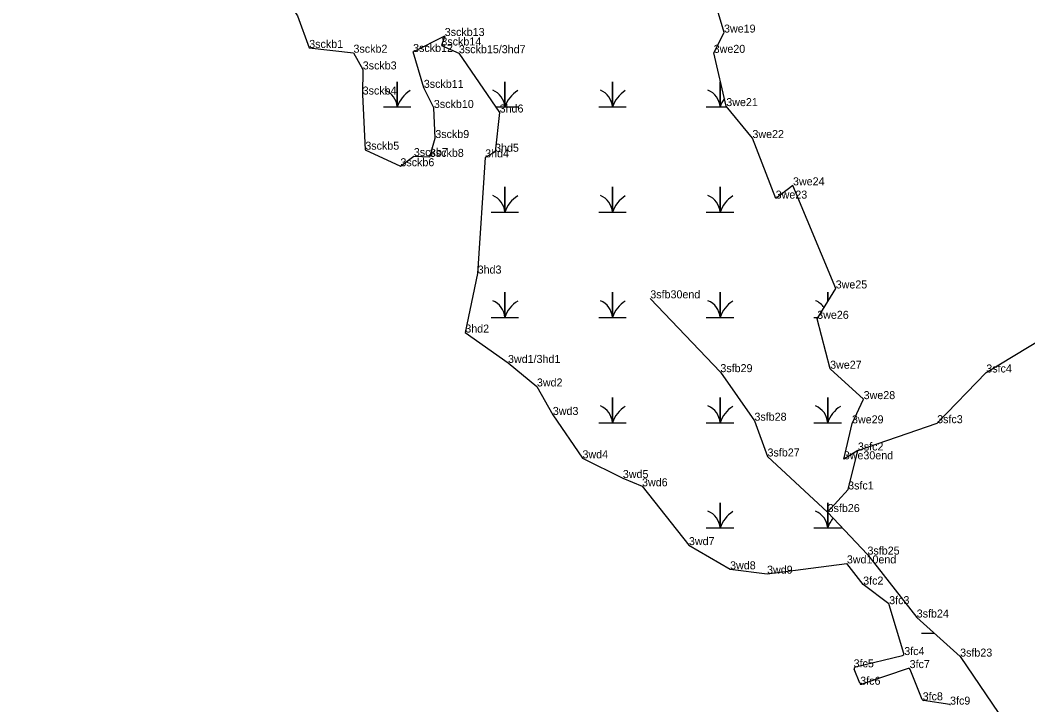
# Model space of a CAD drawing. Extents: x 2072529 to 2268796, y 436423 to 470406.
# Drawn here: x 2095869 to 2096499, y 459210 to 459638 of the extents above; entities that cross this region are included whole.
import ezdxf

# ---------------------------------------------------------------- set-up
doc = ezdxf.new("R2010")
doc.units = 0
for name, color, linetype in [('Exist Environmental Wetland Boundary', 7, 'Continuous'), ('Exist Environmental Wetland Boundary Cogo Comment', 7, 'Continuous'), ('Exist Hydro Jurisdictional Stream or Body of Water NEU Mitigable', 7, 'Continuous'), ('Exist Hydro Jurisdictional Stream or Body of Water NEU Mitigable Cogo Comment', 7, 'Continuous'), ('Exist Hydro Swamp or Marsh', 7, 'Continuous'), ('Old_Level_20', 7, 'Continuous')]:
    doc.layers.add(name, color=color, linetype=linetype)

msp = doc.modelspace()

# ---------------------------------------------------------------- linework, layer by layer
at = {"layer": 'Exist Environmental Wetland Boundary'}
for p, q in [((2096420.98, 459242.44), (2096411.95, 459272.94)), ((2096390.74, 459234.02), (2096420.26, 459241.18)), ((2096423.74, 459232.99), (2096394.69, 459223.19)), ((2096393.43, 459223.78), (2096390.04, 459232.69)), ((2096432.57, 459213.66), (2096424.98, 459232.42)), ((2096449.68, 459210.48), (2096433.34, 459213.05))]:
    msp.add_line(p, q, dxfattribs=at)
for points in [[(2095876.91, 460225.42), (2095887.83, 460200.72), (2095868.78, 460156.45), (2095892.44, 460129.79), (2095891.27, 460089.76), (2095893.86, 460050.6), (2095888.69, 460032.58), (2095884.68, 460001.36), (2095893.18, 459970.3), (2095921.11, 459950.7), (2095941.09, 459932.07), (2095941.68, 459902.47), (2095941.92, 459871.57), (2095941.11, 459839.07), (2095929.69, 459792.52), (2095943.83, 459761.48), (2095961.76, 459766.64), (2095972.77, 459748.48), (2095968.77, 459729.1), (2095989.48, 459692.95), (2096025.31, 459666.02), (2096042.14, 459641.16), (2096049.42, 459621.02)], [(2096392.3, 459369.35), (2096383.48, 459363.83), (2096388.63, 459386.3), (2096395.91, 459401.45), (2096374.96, 459420.46), (2096366.89, 459451.66), (2096378.44, 459470.66), (2096351.75, 459535.11), (2096340.93, 459526.83), (2096326.39, 459564.68), (2096310.06, 459584.65), (2096302.19, 459617.96), (2096308.65, 459630.63), (2096300.8, 459657.32)], [(2096049.42, 459621.02), (2096077.09, 459618.04), (2096082.87, 459607.58), (2096082.81, 459591.88), (2096084.48, 459557.4), (2096106.42, 459547.06), (2096114.82, 459553.4), (2096124.81, 459552.92), (2096128.21, 459564.68), (2096127.33, 459583.5), (2096121.02, 459596.07), (2096114.34, 459618.51), (2096134.11, 459628.5), (2096132.01, 459622.55), (2096142.98, 459617.73)], [(2096142.98, 459617.73), (2096168.42, 459580.64), (2096165.55, 459556.11), (2096159.38, 459552.6), (2096154.69, 459479.96), (2096146.97, 459443.06), (2096173.65, 459424.08), (2096191.72, 459409.37), (2096201.66, 459391.57), (2096220.2, 459364.46), (2096245.42, 459352.12), (2096257.41, 459346.96), (2096286.72, 459310.18), (2096312.45, 459295.06), (2096335.54, 459292.31), (2096385.42, 459298.75)], [(2096411.59, 459273.46), (2096395.6, 459285.5), (2096385.42, 459298.75)]]:
    msp.add_lwpolyline(points, dxfattribs=at)
for centre, start, end in [((2096410.99, 459272.66), 16.4959, 53.02309), ((2096420.02, 459242.15), 283.64534, 16.4959), ((2096390.97, 459233.04), 103.64534, 200.85183), ((2096424.06, 459232.05), 22.01669, 108.65471), ((2096394.37, 459224.13), 200.85183, 288.65471), ((2096433.5, 459214.03), 202.01669, 261.07342), ((2096449.52, 459209.49), 54.78983, 81.07342)]:
    msp.add_arc(centre, 1, start, end, dxfattribs=at)
at = {"layer": 'Exist Hydro Jurisdictional Stream or Body of Water NEU Mitigable'}
for points in [[(2096373.39, 459330.85), (2096386.22, 459344.97), (2096392.3, 459369.35), (2096441.83, 459386.41), (2096472.54, 459418.12), (2096516.28, 459444.54), (2096548.38, 459472.2), (2096584.43, 459496.53), (2096616.85, 459529.36), (2096688.57, 459583.24), (2096727.93, 459612.17)], [(2096262.57, 459464.47), (2096306.37, 459418.32), (2096327.65, 459387.96), (2096335.84, 459365.6), (2096373.39, 459330.85), (2096398.31, 459304.26), (2096429.08, 459264.91), (2096456.19, 459240.49), (2096480.46, 459204.95)]]:
    msp.add_lwpolyline(points, dxfattribs=at)
at = {"layer": 'Exist Hydro Swamp or Marsh'}
for points in [[(2096095.82, 459584.11), (2096104.42, 459584.11), (2096104.42, 459599.89), (2096104.42, 459584.11), (2096113.02, 459584.11)], [(2096166.05, 459584.11), (2096171.67, 459584.11), (2096171.67, 459599.89), (2096171.67, 459584.11), (2096180.27, 459584.11)], [(2096230.32, 459584.11), (2096238.92, 459584.11), (2096238.92, 459599.89), (2096238.92, 459584.11), (2096247.52, 459584.11)], [(2096297.57, 459584.11), (2096306.17, 459584.11), (2096306.17, 459599.89), (2096306.17, 459584.11), (2096310.5, 459584.11)], [(2096163.07, 459518.31), (2096171.67, 459518.31), (2096171.67, 459534.09), (2096171.67, 459518.31), (2096180.27, 459518.31)], [(2096230.32, 459518.31), (2096238.92, 459518.31), (2096238.92, 459534.09), (2096238.92, 459518.31), (2096247.52, 459518.31)], [(2096297.57, 459518.31), (2096306.17, 459518.31), (2096306.17, 459534.09), (2096306.17, 459518.31), (2096314.77, 459518.31)], [(2096163.07, 459452.51), (2096171.67, 459452.51), (2096171.67, 459468.29), (2096171.67, 459452.51), (2096180.27, 459452.51)], [(2096230.32, 459452.51), (2096238.92, 459452.51), (2096238.92, 459468.29), (2096238.92, 459452.51), (2096247.52, 459452.51)], [(2096297.57, 459452.51), (2096306.17, 459452.51), (2096306.17, 459468.29), (2096306.17, 459452.51), (2096314.77, 459452.51)], [(2096373.42, 459462.41), (2096373.42, 459468.29), (2096373.42, 459462.41)], [(2096364.82, 459452.51), (2096367.4, 459452.51)], [(2096230.32, 459386.71), (2096238.92, 459386.71), (2096238.92, 459402.49), (2096238.92, 459386.71), (2096247.52, 459386.71)], [(2096297.57, 459386.71), (2096306.17, 459386.71), (2096306.17, 459402.49), (2096306.17, 459386.71), (2096314.77, 459386.71)], [(2096364.82, 459386.71), (2096373.42, 459386.71), (2096373.42, 459402.49), (2096373.42, 459386.71), (2096382.02, 459386.71)], [(2096297.57, 459320.91), (2096306.17, 459320.91), (2096306.17, 459336.69), (2096306.17, 459320.91), (2096314.77, 459320.91)], [(2096373.42, 459330.88), (2096373.42, 459336.69), (2096373.42, 459330.88)], [(2096364.82, 459320.91), (2096373.42, 459320.91), (2096373.42, 459330.81)], [(2096373.42, 459330.81), (2096373.42, 459320.91), (2096382.02, 459320.91)], [(2096432.07, 459255.11), (2096439.96, 459255.11)]]:
    msp.add_lwpolyline(points, dxfattribs=at)
for centre, radius, start, end in [((2096092.16, 459583.22), 12.3, 4.14034, 67.53497), ((2096122.66, 459578.05), 19.22, 122.12745, 161.62219), ((2096159.41, 459583.22), 12.3, 4.14034, 67.53497), ((2096189.91, 459578.05), 19.22, 122.12745, 161.62219), ((2096226.66, 459583.22), 12.3, 4.14034, 67.53497), ((2096257.16, 459578.05), 19.22, 122.12745, 161.62219), ((2096293.91, 459583.22), 12.3, 4.14034, 67.53497), ((2096324.41, 459578.05), 19.22, 143.67788, 161.62219), ((2096159.41, 459517.42), 12.3, 4.14034, 67.53497), ((2096226.66, 459517.42), 12.3, 4.14034, 67.53497), ((2096293.91, 459517.42), 12.3, 4.14034, 67.53497), ((2096189.91, 459512.25), 19.22, 122.12745, 161.62219), ((2096257.16, 459512.25), 19.22, 122.12745, 161.62219), ((2096324.41, 459512.25), 19.22, 122.12745, 161.62219), ((2096159.41, 459451.62), 12.3, 4.14034, 67.53497), ((2096189.91, 459446.45), 19.22, 122.12745, 161.62219), ((2096226.66, 459451.62), 12.3, 4.14034, 67.53497), ((2096257.16, 459446.45), 19.22, 122.12745, 161.62219), ((2096293.91, 459451.62), 12.3, 4.14034, 67.53497), ((2096324.41, 459446.45), 19.22, 122.12745, 161.62219), ((2096361.16, 459451.62), 12.3, 35.33539, 67.53497), ((2096226.66, 459385.82), 12.3, 4.14034, 67.53497), ((2096257.16, 459380.65), 19.22, 122.12745, 161.62219), ((2096293.91, 459385.82), 12.3, 4.14034, 67.53497), ((2096324.41, 459380.65), 19.22, 122.12745, 161.62219), ((2096361.16, 459385.82), 12.3, 4.14034, 67.53497), ((2096391.66, 459380.65), 19.22, 122.12745, 161.62219), ((2096293.91, 459320.02), 12.3, 4.14034, 67.53497), ((2096324.41, 459314.85), 19.22, 122.12745, 161.62219), ((2096361.16, 459320.02), 12.3, 4.14034, 67.53497), ((2096391.66, 459314.85), 19.22, 140.3032, 161.62219)]:
    msp.add_arc(centre, radius, start, end, dxfattribs=at)
at = {"layer": 'Old_Level_20'}
for p, q in [((2096308.65, 459630.63), (2096308.65, 459630.63)), ((2096134.11, 459628.5), (2096134.11, 459628.5)), ((2096049.42, 459621.02), (2096049.42, 459621.02)), ((2096077.09, 459618.04), (2096077.09, 459618.04)), ((2096114.34, 459618.51), (2096114.34, 459618.51)), ((2096132.01, 459622.55), (2096132.01, 459622.55)), ((2096142.98, 459617.73), (2096142.98, 459617.73)), ((2096302.19, 459617.96), (2096302.19, 459617.96)), ((2096082.87, 459607.58), (2096082.87, 459607.58)), ((2096082.81, 459591.88), (2096082.81, 459591.88)), ((2096121.02, 459596.07), (2096121.02, 459596.07)), ((2096127.33, 459583.5), (2096127.33, 459583.5)), ((2096168.42, 459580.64), (2096168.42, 459580.64)), ((2096310.06, 459584.65), (2096310.06, 459584.65)), ((2096128.21, 459564.68), (2096128.21, 459564.68)), ((2096326.39, 459564.68), (2096326.39, 459564.68)), ((2096084.48, 459557.4), (2096084.48, 459557.4)), ((2096165.55, 459556.11), (2096165.55, 459556.11)), ((2096114.82, 459553.4), (2096114.82, 459553.4)), ((2096124.81, 459552.92), (2096124.81, 459552.92)), ((2096159.38, 459552.6), (2096159.38, 459552.6)), ((2096106.42, 459547.06), (2096106.42, 459547.06)), ((2096351.75, 459535.11), (2096351.75, 459535.11)), ((2096340.93, 459526.83), (2096340.93, 459526.83)), ((2096154.69, 459479.96), (2096154.69, 459479.96)), ((2096378.44, 459470.66), (2096378.44, 459470.66)), ((2096262.57, 459464.47), (2096262.57, 459464.47)), ((2096366.89, 459451.66), (2096366.89, 459451.66)), ((2096146.97, 459443.06), (2096146.97, 459443.06)), ((2096173.65, 459424.08), (2096173.65, 459424.08)), ((2096306.37, 459418.32), (2096306.37, 459418.32)), ((2096374.96, 459420.46), (2096374.96, 459420.46)), ((2096472.54, 459418.12), (2096472.54, 459418.12)), ((2096191.72, 459409.37), (2096191.72, 459409.37)), ((2096395.91, 459401.45), (2096395.91, 459401.45)), ((2096201.66, 459391.57), (2096201.66, 459391.57)), ((2096327.65, 459387.96), (2096327.65, 459387.96)), ((2096388.63, 459386.3), (2096388.63, 459386.3)), ((2096441.83, 459386.41), (2096441.83, 459386.41)), ((2096335.84, 459365.6), (2096335.84, 459365.6)), ((2096392.3, 459369.35), (2096392.3, 459369.35)), ((2096220.2, 459364.46), (2096220.2, 459364.46)), ((2096383.48, 459363.83), (2096383.48, 459363.83)), ((2096245.42, 459352.12), (2096245.42, 459352.12)), ((2096257.41, 459346.96), (2096257.41, 459346.96)), ((2096386.22, 459344.97), (2096386.22, 459344.97)), ((2096373.39, 459330.85), (2096373.39, 459330.85)), ((2096286.72, 459310.18), (2096286.72, 459310.18)), ((2096398.31, 459304.26), (2096398.31, 459304.26)), ((2096385.42, 459298.75), (2096385.42, 459298.75)), ((2096312.45, 459295.06), (2096312.45, 459295.06)), ((2096335.54, 459292.31), (2096335.54, 459292.31)), ((2096395.6, 459285.5), (2096395.6, 459285.5)), ((2096411.85, 459273.26), (2096411.85, 459273.26)), ((2096429.08, 459264.91), (2096429.08, 459264.91)), ((2096421.28, 459241.43), (2096421.28, 459241.43)), ((2096456.19, 459240.49), (2096456.19, 459240.49)), ((2096389.63, 459233.75), (2096389.63, 459233.75)), ((2096424.63, 459233.29), (2096424.63, 459233.29)), ((2096393.77, 459222.88), (2096393.77, 459222.88)), ((2096432.78, 459213.14), (2096432.78, 459213.14)), ((2096449.91, 459210.45), (2096449.91, 459210.45))]:
    msp.add_line(p, q, dxfattribs=at)

# ---------------------------------------------------------------- texts
at = {"layer": 'Exist Environmental Wetland Boundary Cogo Comment'}
for s, p in [('3sckb13', (2096134.11, 459628.5)), ('3we19', (2096308.65, 459630.63)), ('3sckb1', (2096049.42, 459621.02)), ('3sckb2', (2096077.09, 459618.04)), ('3sckb12', (2096114.34, 459618.51)), ('3sckb14', (2096132.01, 459622.55)), ('3sckb15/3hd7', (2096142.98, 459617.73)), ('3we20', (2096302.19, 459617.96)), ('3sckb3', (2096082.87, 459607.58)), ('3sckb11', (2096121.02, 459596.07)), ('3sckb4', (2096082.81, 459591.88)), ('3sckb10', (2096127.33, 459583.5)), ('3hd6', (2096168.42, 459580.64)), ('3we21', (2096310.06, 459584.65)), ('3sckb9', (2096128.21, 459564.68)), ('3we22', (2096326.39, 459564.68)), ('3sckb5', (2096084.48, 459557.4)), ('3hd5', (2096165.55, 459556.11)), ('3sckb7', (2096114.82, 459553.4)), ('3sckb8', (2096124.81, 459552.92)), ('3hd4', (2096159.38, 459552.6)), ('3sckb6', (2096106.42, 459547.06)), ('3we24', (2096351.75, 459535.11)), ('3we23', (2096340.93, 459526.83)), ('3hd3', (2096154.69, 459479.96)), ('3we25', (2096378.44, 459470.66)), ('3we26', (2096366.89, 459451.66)), ('3hd2', (2096146.97, 459443.06)), ('3wd1/3hd1', (2096173.65, 459424.08)), ('3we27', (2096374.96, 459420.46)), ('3wd2', (2096191.72, 459409.37)), ('3we28', (2096395.91, 459401.45)), ('3wd3', (2096201.66, 459391.57)), ('3we29', (2096388.63, 459386.3)), ('3sfc2', (2096392.3, 459369.35)), ('3wd4', (2096220.2, 459364.46)), ('3we30end', (2096383.48, 459363.83)), ('3wd5', (2096245.42, 459352.12)), ('3wd6', (2096257.41, 459346.96)), ('3wd7', (2096286.72, 459310.18)), ('3sfb25', (2096398.31, 459304.26)), ('3wd10end', (2096385.42, 459298.75)), ('3wd8', (2096312.45, 459295.06)), ('3wd9', (2096335.54, 459292.31)), ('3fc2', (2096395.6, 459285.5)), ('3fc3', (2096411.85, 459273.26)), ('3fc4', (2096421.28, 459241.43)), ('3fc5', (2096389.63, 459233.75)), ('3fc7', (2096424.63, 459233.29)), ('3fc6', (2096393.77, 459222.88)), ('3fc8', (2096432.78, 459213.14)), ('3fc9', (2096449.91, 459210.45))]:
    msp.add_text(s, height=5, dxfattribs=at).set_placement(p)
at = {"layer": 'Exist Hydro Jurisdictional Stream or Body of Water NEU Mitigable Cogo Comment'}
for s, p in [('3sfb30end', (2096262.57, 459464.47)), ('3sfb29', (2096306.37, 459418.32)), ('3sfc4', (2096472.54, 459418.12)), ('3sfb28', (2096327.65, 459387.96)), ('3sfc3', (2096441.83, 459386.41)), ('3sfb27', (2096335.84, 459365.6)), ('3sfc1', (2096386.22, 459344.97)), ('3sfb26', (2096373.39, 459330.85)), ('3sfb24', (2096429.08, 459264.91)), ('3sfb23', (2096456.19, 459240.49))]:
    msp.add_text(s, height=5, dxfattribs=at).set_placement(p)

doc.saveas('drawing.dxf')
